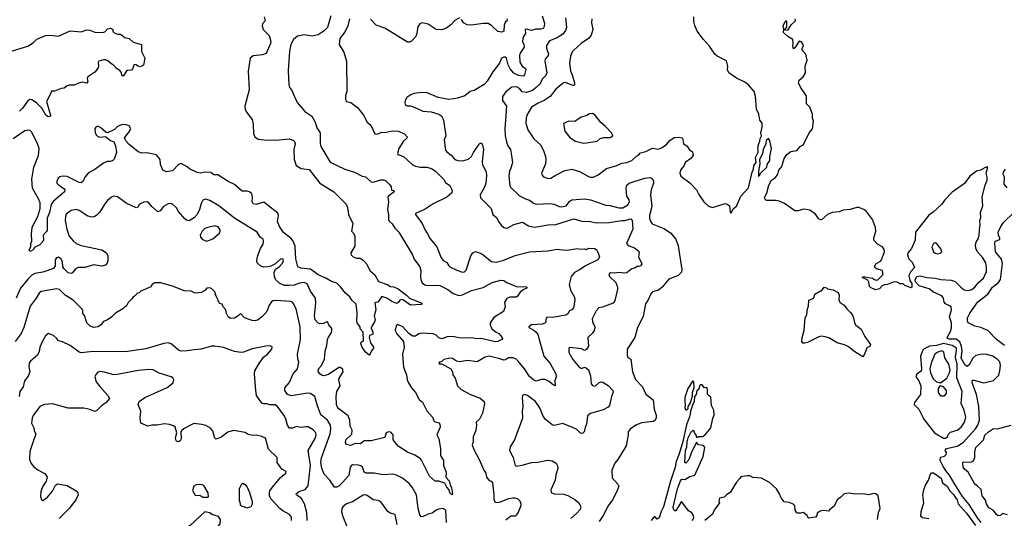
# Model space of a CAD drawing. Extents: x 1678759 to 1859541, y 384609 to 522867.
# Tile 388 of 466: x 1810131 to 1820144, y 436847 to 441916. Entities that reach past the tile are written whole.
import ezdxf

# ---------------------------------------------------------------- set-up
doc = ezdxf.new("R2010")
doc.units = 0

msp = doc.modelspace()

# ---------------------------------------------------------------- linework, layer by layer
at = {"layer": '0CON20XD'}
for points in [[(1812616, 441945), (1812626, 441905), (1812602, 441875), (1812598, 441855), (1812608, 441815), (1812668, 441755), (1812684, 441695), (1812683, 441675), (1812637, 441573), (1812601, 441559), (1812505, 441550), (1812475, 441525), (1812456, 441394), (1812464, 441204), (1812422, 441035), (1812424, 441005), (1812438, 440975), (1812495, 440900), (1812505, 440853), (1812510, 440760), (1812523, 440725), (1812555, 440702), (1812616, 440696), (1812735, 440691), (1812875, 440706), (1812915, 440688), (1812925, 440678), (1812931, 440655), (1812920, 440595), (1812922, 440495), (1812943, 440435), (1812993, 440403), (1813075, 440392), (1813184, 440255), (1813325, 440166), (1813452, 440042), (1813466, 440005), (1813476, 439935), (1813519, 439845), (1813504, 439765), (1813527, 439745), (1813538, 439715), (1813541, 439615), (1813500, 439545), (1813503, 439525), (1813522, 439505), (1813555, 439490), (1813595, 439492), (1813625, 439470), (1813660, 439430), (1813691, 439365), (1813742, 439322), (1813780, 439255), (1813880, 439220), (1813900, 439205), (1813935, 439200), (1813979, 439179), (1814065, 439116), (1814095, 439084), (1814220, 439035), (1814222, 439025), (1814215, 439021), (1814107, 439013), (1814035, 439066), (1814015, 439072), (1813997, 439063), (1813985, 439043), (1813965, 439029), (1813915, 439051), (1813865, 439084), (1813815, 439102), (1813775, 439049), (1813744, 439036), (1813754, 438965), (1813736, 438905), (1813745, 438865), (1813740, 438845), (1813705, 438785), (1813705, 438775), (1813724, 438745), (1813721, 438719)], [(1813295, 441955), (1813260, 441835), (1813229, 441801), (1813165, 441761), (1813105, 441750), (1813025, 441763), (1812955, 441748), (1812914, 441716), (1812889, 441665), (1812876, 441596), (1812860, 441395), (1812868, 441255), (1812875, 441227), (1812895, 441204), (1812953, 441073), (1812992, 441025), (1813031, 440981), (1813102, 440935), (1813136, 440875), (1813153, 440815), (1813188, 440765), (1813187, 440655), (1813194, 440625), (1813287, 440467), (1813437, 440395), (1813536, 440366), (1813615, 440326), (1813647, 440317), (1813705, 440269), (1813726, 440264), (1813805, 440287), (1813835, 440288), (1813855, 440276), (1813896, 440236), (1813910, 440215), (1813912, 440182), (1813935, 440180), (1813938, 440165), (1813900, 440135), (1813888, 440132), (1813874, 440116), (1813882, 440065), (1813871, 439985), (1813883, 439935), (1813882, 439885), (1813889, 439869), (1813919, 439839), (1813946, 439795), (1813986, 439756), (1814127, 439525), (1814142, 439482), (1814200, 439405), (1814210, 439365), (1814208, 439305), (1814212, 439275), (1814225, 439240), (1814250, 439220), (1814275, 439212), (1814355, 439217), (1814405, 439213), (1814485, 439173), (1814541, 439131), (1814598, 439112), (1814633, 439117), (1814725, 439162), (1814845, 439193), (1814935, 439244), (1815025, 439267), (1815053, 439263), (1815085, 439243), (1815191, 439199), (1815273, 439203), (1815290, 439195), (1815290, 439185), (1815257, 439173), (1815220, 439145), (1815194, 439105), (1815180, 439095), (1815115, 439095), (1815085, 439083), (1815062, 439045), (1815068, 438995), (1815052, 438948), (1814952, 438888), (1814915, 438835), (1814914, 438815), (1814933, 438773), (1814975, 438738), (1815005, 438724), (1815039, 438685), (1815042, 438675), (1815034, 438665), (1814995, 438645), (1814965, 438640), (1814825, 438674), (1814775, 438672), (1814729, 438681), (1814615, 438677), (1814535, 438696), (1814477, 438693), (1814425, 438671), (1814395, 438680), (1814365, 438707), (1814335, 438722), (1814215, 438730), (1814189, 438721), (1814155, 438699), (1814125, 438698), (1814087, 438727), (1814028, 438795), (1813975, 438817), (1813961, 438805), (1813950, 438755), (1813965, 438721), (1814034, 438645), (1814042, 438585), (1814024, 438515), (1814033, 438383), (1814064, 438304), (1814071, 438255), (1814084, 438225), (1814114, 438174), (1814156, 438125), (1814194, 438055), (1814226, 438026), (1814270, 437940), (1814328, 437875), (1814345, 437830), (1814395, 437816), (1814403, 437803), (1814407, 437775), (1814374, 437695), (1814394, 437654), (1814412, 437555), (1814409, 437485), (1814440, 437435), (1814440, 437385), (1814467, 437317), (1814465, 437265), (1814499, 437229), (1814508, 437188), (1814522, 437155), (1814534, 437096), (1814525, 437084), (1814505, 437106), (1814497, 437137), (1814475, 437165), (1814454, 437205), (1814395, 437225), (1814355, 437226), (1814299, 437275), (1814218, 437438), (1814205, 437454), (1814149, 437489), (1814075, 437518), (1813979, 437579), (1813929, 437645), (1813928, 437695), (1813905, 437722), (1813883, 437727), (1813857, 437715), (1813845, 437668), (1813706, 437634), (1813635, 437635), (1813597, 437603)], [(1813485, 441925), (1813467, 441855), (1813441, 441795), (1813386, 441725), (1813380, 441665), (1813426, 441585), (1813455, 441495), (1813458, 441185), (1813446, 441145), (1813445, 441105), (1813455, 441084), (1813500, 441075), (1813565, 441023), (1813626, 440945), (1813665, 440873), (1813702, 440845), (1813744, 440754), (1813765, 440753), (1813815, 440771), (1813845, 440768), (1813890, 440780), (1813927, 440787), (1813981, 440781), (1814045, 440754), (1814070, 440725), (1814068, 440712), (1814035, 440682), (1813987, 440605), (1813974, 440555), (1813978, 440545), (1814034, 440524), (1814124, 440444), (1814155, 440427), (1814205, 440416), (1814275, 440417), (1814325, 440400), (1814360, 440375), (1814445, 440292), (1814462, 440262), (1814505, 440230), (1814524, 440195), (1814530, 440175), (1814527, 440155), (1814475, 440112), (1814335, 440043), (1814255, 439989), (1814157, 439945), (1814156, 439935), (1814224, 439845), (1814253, 439775), (1814276, 439745), (1814305, 439688), (1814374, 439605), (1814415, 439500), (1814437, 439467), (1814475, 439448), (1814494, 439415), (1814507, 439405), (1814575, 439371), (1814635, 439350), (1814655, 439351), (1814672, 439368), (1814720, 439515), (1814739, 439545), (1814765, 439560), (1814830, 439535), (1814928, 439458), (1814975, 439450), (1815045, 439467), (1815171, 439519), (1815315, 439556), (1815505, 439567), (1815595, 439583), (1815653, 439577), (1815695, 439574), (1815805, 439588), (1815835, 439582), (1815875, 439586), (1815895, 439578), (1815917, 439593), (1815975, 439589), (1815995, 439581), (1816005, 439570), (1816027, 439505), (1816009, 439475), (1815884, 439415), (1815831, 439375), (1815774, 439345), (1815739, 439305), (1815719, 439225), (1815732, 439165), (1815772, 439095), (1815776, 439065), (1815763, 438985), (1815745, 438966), (1815724, 438955), (1815705, 438924), (1815685, 438912), (1815545, 438889), (1815495, 438892), (1815485, 438880), (1815479, 438835), (1815471, 438829), (1815445, 438821), (1815335, 438813), (1815308, 438795), (1815308, 438785), (1815359, 438759), (1815385, 438738), (1815401, 438715), (1815461, 438495), (1815525, 438419), (1815584, 438315), (1815586, 438284), (1815574, 438245), (1815576, 438194), (1815555, 438202), (1815510, 438240), (1815475, 438257), (1815435, 438258), (1815385, 438242), (1815355, 438253), (1815315, 438289), (1815265, 438366), (1815200, 438445), (1815175, 438467), (1815145, 438478), (1815103, 438477), (1815072, 438458), (1815055, 438454), (1815015, 438469), (1814905, 438495), (1814865, 438485), (1814785, 438436), (1814685, 438452), (1814605, 438438), (1814573, 438443), (1814532, 438472), (1814505, 438474), (1814445, 438461), (1814425, 438442), (1814400, 438435), (1814392, 438425), (1814398, 438418), (1814425, 438418), (1814514, 438365), (1814531, 438335), (1814537, 438305), (1814560, 438270), (1814584, 438195), (1814620, 438155), (1814714, 438104), (1814815, 438068), (1814854, 438034), (1814858, 438012), (1814836, 437915), (1814807, 437855), (1814772, 437825), (1814778, 437795), (1814769, 437741), (1814742, 437675), (1814744, 437625), (1814731, 437595), (1814749, 437545), (1814804, 437444), (1814850, 437335), (1814870, 437305), (1814878, 437265), (1814905, 437231), (1814925, 437224), (1814939, 437209), (1814954, 437085), (1814953, 437043), (1814963, 437015), (1814978, 437008), (1815009, 437011), (1815105, 437049), (1815145, 437056), (1815166, 437056), (1815195, 437047), (1815216, 437026), (1815226, 436995), (1815226, 436974), (1815204, 436915), (1815185, 436883), (1815170, 436870), (1815125, 436869), (1815075, 436828)], [(1814605, 441934), (1814555, 441909), (1814516, 441864), (1814471, 441829), (1814425, 441813), (1814367, 441817), (1814285, 441869), (1814220, 441885), (1814199, 441875), (1814185, 441850), (1814176, 441825), (1814170, 441775), (1814158, 441745), (1814115, 441697), (1814095, 441687), (1814075, 441686), (1813845, 441828), (1813755, 441861), (1813700, 441920)], [(1815446, 441955), (1815469, 441879), (1815464, 441845), (1815455, 441826), (1815432, 441818), (1815375, 441821), (1815335, 441806), (1815285, 441819), (1815273, 441817), (1815275, 441775), (1815254, 441745), (1815247, 441723), (1815246, 441695), (1815259, 441665), (1815260, 441635), (1815225, 441583), (1815215, 441555), (1815218, 441485), (1815241, 441445), (1815275, 441418), (1815278, 441408), (1815265, 441355), (1815255, 441340), (1815205, 441347), (1815155, 441372), (1815120, 441415), (1815098, 441458), (1815081, 441525), (1815068, 441535), (1815055, 441536), (1815031, 441525), (1815010, 441475), (1814942, 441385), (1814885, 441291), (1814855, 441257), (1814752, 441195), (1814712, 441185), (1814659, 441141), (1814585, 441119), (1814496, 441104), (1814386, 441124), (1814275, 441172), (1814216, 441176), (1814142, 441165), (1814109, 441151), (1814069, 441125), (1814052, 441095), (1814047, 441067), (1814050, 441055), (1814071, 441041), (1814105, 441040), (1814165, 441018), (1814232, 440985), (1814315, 440978), (1814395, 440956), (1814424, 440935), (1814442, 440895), (1814466, 440735), (1814447, 440695), (1814461, 440591), (1814475, 440571), (1814518, 440538), (1814556, 440496), (1814588, 440485), (1814635, 440480), (1814695, 440497), (1814726, 440525), (1814745, 440566), (1814805, 440652), (1814815, 440662), (1814825, 440662), (1814834, 440654), (1814847, 440595), (1814835, 440470), (1814839, 440445), (1814876, 440366), (1814879, 440331), (1814873, 440255), (1814853, 440207), (1814814, 440135), (1814818, 440105), (1814926, 439995), (1814944, 439935), (1814985, 439900), (1815001, 439865), (1815028, 439828), (1815055, 439804), (1815075, 439796), (1815095, 439799), (1815155, 439835), (1815245, 439857), (1815305, 439819), (1815365, 439807), (1815505, 439830), (1815585, 439832), (1815765, 439892), (1815848, 439868), (1815935, 439865), (1815995, 439852), (1816125, 439855), (1816255, 439875), (1816285, 439875), (1816345, 439890), (1816358, 439878), (1816366, 439786), (1816302, 439642), (1816319, 439619), (1816385, 439595), (1816424, 439565), (1816431, 439545), (1816424, 439504), (1816457, 439435), (1816445, 439414), (1816426, 439406), (1816415, 439409), (1816395, 439392), (1816355, 439383), (1816305, 439342), (1816275, 439339), (1816225, 439345), (1816182, 439338), (1816139, 439341), (1816128, 439335), (1816122, 439325), (1816130, 439305), (1816194, 439245), (1816211, 439195), (1816211, 439175), (1816188, 439075), (1816179, 439051), (1816165, 439035), (1816057, 438993), (1816022, 438988), (1815993, 438957), (1815954, 438874), (1815956, 438845), (1815981, 438795), (1815977, 438763), (1815955, 438729), (1815910, 438685), (1815914, 438596), (1815895, 438562), (1815875, 438553), (1815845, 438571), (1815725, 438584), (1815714, 438576), (1815715, 438532), (1815755, 438462), (1815825, 438380), (1815845, 438371), (1815875, 438382), (1815885, 438380), (1815916, 438356), (1815936, 438295), (1815941, 438215), (1815955, 438197), (1815985, 438191), (1816025, 438226), (1816045, 438234), (1816060, 438230), (1816117, 438197), (1816164, 438145), (1816165, 438130), (1816149, 438085), (1816130, 437995), (1816115, 437976), (1816065, 437951), (1815935, 437912), (1815905, 437888), (1815896, 437805), (1815880, 437770), (1815870, 437725), (1815859, 437711), (1815845, 437708), (1815835, 437712), (1815795, 437754), (1815655, 437810), (1815565, 437791), (1815545, 437796), (1815474, 437855), (1815452, 437892), (1815421, 437971), (1815375, 438035), (1815295, 438096), (1815265, 438106), (1815245, 438096), (1815240, 438075), (1815247, 437985), (1815241, 437935), (1815244, 437865), (1815162, 437645), (1815118, 437575), (1815112, 437535), (1815150, 437465), (1815171, 437385), (1815185, 437376), (1815255, 437389), (1815335, 437415), (1815405, 437419), (1815465, 437431), (1815505, 437437), (1815545, 437432), (1815588, 437408), (1815602, 437375), (1815604, 437355), (1815582, 437285), (1815577, 437233), (1815533, 437137), (1815535, 437108), (1815565, 437096), (1815665, 437091), (1815705, 437078), (1815777, 437037), (1815815, 437006), (1815828, 436985), (1815836, 436965), (1815831, 436935), (1815795, 436896), (1815735, 436846)], [(1815086, 441925), (1815090, 441905), (1815085, 441898), (1815073, 441897), (1815059, 441861), (1815055, 441798), (1815035, 441789), (1814995, 441796), (1814928, 441858), (1814895, 441877), (1814845, 441878), (1814725, 441859), (1814680, 441865), (1814646, 441885), (1814625, 441919)], [(1815681, 441935), (1815691, 441835), (1815682, 441805), (1815655, 441768), (1815598, 441732), (1815520, 441700), (1815487, 441655), (1815489, 441625), (1815509, 441565), (1815507, 441553), (1815476, 441514), (1815470, 441495), (1815492, 441375), (1815478, 441345), (1815445, 441310), (1815424, 441265), (1815385, 441225), (1815345, 441197), (1815285, 441176), (1815242, 441182), (1815214, 441215), (1815185, 441233), (1815135, 441230), (1815076, 441184), (1815041, 441135), (1815041, 441095), (1815080, 441035), (1815064, 440804), (1815069, 440735), (1815081, 440675), (1815094, 440635), (1815122, 440595), (1815134, 440536), (1815143, 440463), (1815125, 440405), (1815112, 440375), (1815107, 440325), (1815117, 440227), (1815123, 440213), (1815215, 440124), (1815275, 440095), (1815315, 440082), (1815355, 440051), (1815385, 440039), (1815525, 440048), (1815565, 440042), (1815618, 440018), (1815645, 440013), (1815690, 440025), (1815725, 440071), (1815745, 440085), (1815875, 440095), (1815935, 440083), (1816091, 440031), (1816135, 440026), (1816225, 440003), (1816265, 440003), (1816316, 440035), (1816332, 440065), (1816329, 440085), (1816305, 440123), (1816298, 440202), (1816306, 440235), (1816329, 440255), (1816485, 440306), (1816545, 440311), (1816565, 440299), (1816576, 440275), (1816577, 440255), (1816554, 440185), (1816546, 440135), (1816558, 440015), (1816536, 439924), (1816536, 439895), (1816545, 439866), (1816562, 439842), (1816682, 439792), (1816749, 439749), (1816805, 439684), (1816828, 439618), (1816866, 439375), (1816861, 439349), (1816826, 439314), (1816733, 439277), (1816665, 439198), (1816627, 439165), (1816568, 439148), (1816550, 439130), (1816518, 439062), (1816495, 439028), (1816470, 438900), (1816415, 438787), (1816388, 438685), (1816310, 438565), (1816308, 438505), (1816315, 438480), (1816346, 438465), (1816364, 438335), (1816395, 438259), (1816464, 438185), (1816500, 438110), (1816572, 438052), (1816585, 437958), (1816604, 437895), (1816602, 437868), (1816594, 437846), (1816575, 437831), (1816455, 437819), (1816396, 437794), (1816338, 437752), (1816320, 437725), (1816320, 437695), (1816298, 437582), (1816215, 437445), (1816185, 437406), (1816154, 437335), (1816157, 437257), (1816215, 437194), (1816223, 437175), (1816205, 437119), (1816161, 437035), (1816115, 436975), (1816066, 436874), (1816025, 436814)], [(1815950, 441925), (1815946, 441885), (1815961, 441815), (1815943, 441757), (1815916, 441724), (1815840, 441675), (1815765, 441605), (1815751, 441589), (1815731, 441545), (1815724, 441475), (1815731, 441395), (1815749, 441355), (1815773, 441275), (1815774, 441255), (1815765, 441246), (1815755, 441246), (1815683, 441277), (1815665, 441274), (1815645, 441261), (1815585, 441209), (1815525, 441134), (1815465, 441094), (1815405, 441067), (1815336, 441025), (1815290, 440945), (1815281, 440915), (1815278, 440865), (1815297, 440797), (1815361, 440705), (1815429, 440645), (1815459, 440585), (1815477, 440525), (1815483, 440495), (1815478, 440452), (1815437, 440355), (1815443, 440335), (1815459, 440319), (1815505, 440301), (1815534, 440304), (1815577, 440333), (1815675, 440384), (1815745, 440397), (1815825, 440372), (1815915, 440321), (1815935, 440314), (1815965, 440316), (1816013, 440337), (1816098, 440402), (1816205, 440432), (1816255, 440457), (1816305, 440465), (1816355, 440486), (1816405, 440530), (1816425, 440540), (1816445, 440562), (1816497, 440575), (1816565, 440609), (1816625, 440601), (1816658, 440612), (1816705, 440643), (1816741, 440689), (1816785, 440717), (1816835, 440720), (1816870, 440715), (1816880, 440655), (1816915, 440634), (1816943, 440593), (1816972, 440572), (1816980, 440535), (1816955, 440503), (1816900, 440465), (1816890, 440435), (1816851, 440385), (1816844, 440355), (1816854, 440325), (1816945, 440256), (1817015, 440187), (1817037, 440137), (1817088, 440065), (1817135, 440020), (1817175, 440008), (1817305, 440046), (1817325, 440042), (1817348, 440025), (1817355, 439960), (1817365, 439948), (1817388, 439992), (1817420, 440020), (1817465, 440122), (1817542, 440208), (1817580, 440365), (1817594, 440395), (1817596, 440435), (1817620, 440465), (1817614, 440515), (1817641, 440569), (1817641, 440595), (1817638, 440615), (1817647, 440655), (1817659, 440681), (1817662, 440708), (1817676, 440735), (1817668, 440765), (1817683, 440823), (1817680, 440865), (1817659, 440895), (1817646, 440956), (1817624, 441005), (1817614, 441134), (1817601, 441185), (1817543, 441253), (1817505, 441279), (1817421, 441321), (1817344, 441374), (1817329, 441405), (1817331, 441445), (1817318, 441498), (1817225, 441546), (1817200, 441565), (1817145, 441648), (1817084, 441715), (1817019, 441799), (1816996, 441856), (1816988, 441898), (1816988, 441945)], [(1818767, 439247), (1818755, 439268), (1818700, 439295), (1818705, 439300), (1818725, 439302), (1818805, 439287), (1818823, 439273), (1818845, 439267), (1818858, 439272), (1818908, 439322), (1818910, 439345), (1818904, 439365), (1818843, 439383), (1818826, 439395), (1818823, 439405), (1818837, 439433), (1818885, 439461), (1818895, 439474), (1818926, 439555), (1818921, 439581), (1818905, 439605), (1818854, 439634), (1818818, 439675), (1818817, 439695), (1818838, 439765), (1818834, 439804), (1818803, 439885), (1818742, 439965), (1818715, 439985), (1818665, 440005), (1818645, 440005), (1818575, 439985), (1818505, 439981), (1818465, 439963), (1818395, 439957), (1818345, 439937), (1818285, 439880), (1818265, 439884), (1818254, 439894), (1818225, 439938), (1818165, 439979), (1818105, 439989), (1818045, 439972), (1818015, 439973), (1817908, 440048), (1817855, 440072), (1817825, 440078), (1817726, 440076), (1817715, 440084), (1817707, 440105), (1817730, 440155), (1817750, 440235), (1817778, 440285), (1817817, 440313), (1817841, 440345), (1817852, 440385), (1817881, 440425), (1817906, 440505), (1817931, 440545), (1817973, 440577), (1818035, 440585), (1818067, 440625), (1818097, 440645), (1818162, 440768), (1818193, 440807), (1818204, 440884), (1818194, 440915), (1818194, 440954), (1818165, 441025), (1818132, 441062), (1818133, 441125), (1818128, 441145), (1818070, 441230), (1818052, 441275), (1818058, 441302), (1818098, 441335), (1818121, 441375), (1818120, 441445), (1818138, 441505), (1818127, 441567), (1818090, 441605), (1818090, 441625), (1818101, 441649), (1818099, 441665), (1818080, 441690), (1818063, 441697), (1818051, 441689), (1818015, 441629), (1818001, 441621), (1817993, 441645), (1817998, 441675), (1817992, 441715), (1817942, 441745), (1817897, 441785), (1817902, 441815), (1817896, 441855), (1817915, 441899), (1817925, 441907), (1817929, 441899), (1817929, 441841), (1817910, 441815), (1817935, 441808), (1817945, 441812), (1817978, 441862), (1818021, 441905), (1818017, 441925)], [(1810013, 441585), (1810215, 441646), (1810271, 441685), (1810305, 441718), (1810394, 441756), (1810445, 441760), (1810525, 441749), (1810645, 441801), (1810755, 441793), (1810815, 441812), (1810845, 441809), (1810895, 441790), (1810974, 441786), (1810996, 441794), (1811025, 441822), (1811055, 441828), (1811080, 441815), (1811080, 441795), (1811093, 441783), (1811125, 441770), (1811155, 441770), (1811185, 441748), (1811200, 441735), (1811244, 441724), (1811285, 441689), (1811370, 441665), (1811371, 441591), (1811403, 441525), (1811390, 441455), (1811355, 441438), (1811333, 441443), (1811315, 441458), (1811295, 441460), (1811280, 441415), (1811267, 441403), (1811222, 441398), (1811185, 441340), (1811174, 441344), (1811162, 441382), (1811150, 441400), (1811115, 441419), (1811090, 441450), (1811054, 441474), (1811029, 441499), (1811005, 441509), (1810985, 441509), (1810936, 441494), (1810930, 441480), (1810934, 441445), (1810930, 441425), (1810896, 441384), (1810823, 441335), (1810819, 441315), (1810824, 441286), (1810815, 441272), (1810765, 441280), (1810728, 441272), (1810685, 441251), (1810635, 441251), (1810615, 441244), (1810585, 441220), (1810553, 441217), (1810485, 441190), (1810452, 441188), (1810450, 441175), (1810404, 441085), (1810446, 440944), (1810443, 440935), (1810425, 440929), (1810415, 440930), (1810398, 440945), (1810358, 441015), (1810301, 441071), (1810255, 441101), (1810235, 441104), (1810215, 441091), (1810161, 441015), (1810130, 440985)], [(1815865, 440662), (1815895, 440664), (1816005, 440681), (1816035, 440708), (1816072, 440718), (1816135, 440719), (1816163, 440735), (1816150, 440765), (1816084, 440835), (1816041, 440871), (1815982, 440945), (1815955, 440962), (1815925, 440959), (1815898, 440942), (1815835, 440921), (1815775, 440882), (1815715, 440884), (1815661, 440859), (1815675, 440782), (1815725, 440718), (1815785, 440680), (1815865, 440662)], [(1813721, 438719), (1813690, 438705), (1813684, 438686), (1813700, 438630), (1813730, 438585), (1813730, 438575), (1813710, 438550), (1813690, 438505), (1813684, 438504), (1813645, 438540), (1813610, 438595), (1813602, 438625), (1813605, 438638), (1813626, 438654), (1813625, 438738), (1813594, 438774), (1813592, 438795), (1813565, 438827), (1813558, 438845), (1813564, 438934), (1813554, 439025), (1813509, 439065), (1813489, 439099), (1813444, 439134), (1813395, 439200), (1813356, 439236), (1813301, 439255), (1813245, 439288), (1813165, 439321), (1813089, 439379), (1812991, 439391), (1812959, 439405), (1812938, 439485), (1812932, 439615), (1812912, 439665), (1812892, 439692), (1812813, 439753), (1812773, 439813), (1812752, 439865), (1812762, 439925), (1812755, 439949), (1812615, 440060), (1812535, 440036), (1812504, 440044), (1812494, 440064), (1812499, 440105), (1812496, 440135), (1812489, 440149), (1812468, 440165), (1812445, 440172), (1812395, 440172), (1812315, 440242), (1812251, 440271), (1812145, 440338), (1812105, 440337), (1812075, 440361), (1812015, 440366), (1811965, 440356), (1811935, 440364), (1811859, 440399), (1811835, 440420), (1811775, 440453), (1811745, 440443), (1811685, 440380), (1811625, 440370), (1811588, 440385), (1811564, 440445), (1811561, 440495), (1811522, 440542), (1811425, 440561), (1811375, 440560), (1811335, 440574), (1811246, 440646), (1811210, 440685), (1811198, 440715), (1811246, 440775), (1811261, 440805), (1811245, 440836), (1811215, 440847), (1811175, 440851), (1811125, 440829), (1811095, 440801), (1811025, 440767), (1811009, 440769), (1810955, 440816), (1810925, 440833), (1810906, 440824), (1810896, 440805), (1810899, 440769), (1810910, 440745), (1810925, 440729), (1810945, 440722), (1811005, 440728), (1811055, 440689), (1811090, 440675), (1811106, 440635), (1811117, 440565), (1811091, 440499), (1811077, 440483), (1811055, 440474), (1811020, 440475), (1810982, 440458), (1810897, 440393), (1810831, 440359), (1810794, 440315), (1810777, 440273), (1810755, 440256), (1810735, 440260), (1810615, 440323), (1810568, 440325), (1810541, 440319), (1810524, 440305), (1810509, 440275), (1810510, 440255), (1810521, 440241), (1810583, 440195), (1810590, 440185), (1810587, 440165), (1810475, 440070), (1810453, 440037), (1810433, 439955), (1810412, 439898), (1810409, 439771), (1810402, 439758), (1810370, 439725), (1810372, 439678), (1810365, 439662), (1810335, 439627), (1810281, 439599), (1810267, 439575), (1810245, 439562), (1810235, 439560), (1810229, 439575), (1810244, 439606), (1810245, 439640), (1810254, 439665), (1810250, 439735), (1810258, 439805), (1810316, 439914), (1810338, 439995), (1810339, 440055), (1810322, 440095), (1810263, 440203), (1810254, 440294), (1810276, 440415), (1810324, 440535), (1810329, 440605), (1810314, 440655), (1810255, 440772), (1810238, 440788), (1810215, 440792), (1810185, 440785), (1810065, 440705)], [(1817645, 440322), (1817657, 440335), (1817663, 440357), (1817730, 440415), (1817732, 440445), (1817759, 440485), (1817759, 440521), (1817778, 440605), (1817760, 440685), (1817747, 440707), (1817723, 440687), (1817720, 440655), (1817692, 440595), (1817685, 440551), (1817653, 440495), (1817658, 440452), (1817644, 440375), (1817645, 440322)], [(1819907, 436805), (1819870, 436850), (1819785, 436986), (1819720, 437070), (1819633, 437205), (1819587, 437287), (1819555, 437323), (1819522, 437375), (1819493, 437435), (1819495, 437467), (1819535, 437479), (1819554, 437495), (1819556, 437516), (1819543, 437535), (1819556, 437555), (1819665, 437581), (1819724, 437616), (1819851, 437755), (1819874, 437794), (1819892, 437845), (1819886, 437985), (1819862, 438105), (1819817, 438225), (1819816, 438244), (1819825, 438251), (1819835, 438250), (1819935, 438223), (1820035, 438248), (1820087, 438303), (1820100, 438345), (1820105, 438405), (1820097, 438437), (1820075, 438462), (1820026, 438496), (1819965, 438512), (1819914, 438516), (1819855, 438501), (1819824, 438475), (1819785, 438406), (1819765, 438389), (1819745, 438403), (1819705, 438475), (1819716, 438545), (1819709, 438595), (1819692, 438642), (1819655, 438668), (1819585, 438668), (1819566, 438675), (1819562, 438685), (1819597, 438745), (1819606, 438784), (1819607, 438835), (1819588, 438895), (1819608, 438965), (1819602, 438995), (1819588, 439008), (1819545, 439028), (1819534, 439045), (1819526, 439085), (1819509, 439109), (1819425, 439146), (1819381, 439181), (1819279, 439209), (1819242, 439252), (1819237, 439275), (1819254, 439305), (1819288, 439312), (1819356, 439296), (1819445, 439288), (1819497, 439273), (1819605, 439269), (1819645, 439255), (1819701, 439195), (1819735, 439170), (1819775, 439164), (1819815, 439172), (1819845, 439196), (1819878, 439242), (1819931, 439289), (1819962, 439355), (1819964, 439405), (1819955, 439445), (1819926, 439495), (1819869, 439559), (1819853, 439593), (1819852, 439625), (1819859, 439655), (1819881, 439695), (1819889, 439725), (1819890, 439775), (1819900, 439835), (1819896, 439875), (1819905, 439905), (1819903, 439955), (1819925, 440025), (1819918, 440115), (1819948, 440232), (1819969, 440285), (1819969, 440315), (1819958, 440355), (1819976, 440415), (1819955, 440417), (1819903, 440387), (1819862, 440375), (1819795, 440325), (1819738, 440252), (1819716, 440234), (1819615, 440163), (1819538, 440085), (1819504, 440036), (1819420, 439960), (1819375, 439927), (1819241, 439755), (1819237, 439675), (1819199, 439591), (1819164, 439545), (1819160, 439525), (1819174, 439484), (1819205, 439455), (1819222, 439425), (1819230, 439395), (1819193, 439355), (1819172, 439315), (1819182, 439265), (1819202, 439235), (1819203, 439197), (1819195, 439190), (1819185, 439192), (1819133, 439213), (1819115, 439230), (1819085, 439230), (1819055, 439248), (1819025, 439250), (1818955, 439223), (1818925, 439222), (1818901, 439209), (1818875, 439178), (1818835, 439168), (1818782, 439192), (1818772, 439202), (1818767, 439247)], [(1820173, 440205), (1820143, 440245), (1820146, 440315), (1820134, 440345), (1820136, 440365), (1820155, 440396)], [(1813597, 437603), (1813545, 437608), (1813495, 437587), (1813456, 437596), (1813443, 437615), (1813447, 437643), (1813509, 437701), (1813513, 437743), (1813493, 437783), (1813487, 437845), (1813470, 437890), (1813375, 437960), (1813362, 437975), (1813354, 438005), (1813349, 438085), (1813357, 438135), (1813391, 438195), (1813377, 438255), (1813379, 438271), (1813422, 438335), (1813418, 438358), (1813395, 438379), (1813375, 438381), (1813270, 438310), (1813225, 438294), (1813208, 438298), (1813185, 438314), (1813168, 438338), (1813169, 438365), (1813199, 438401), (1813231, 438465), (1813236, 438545), (1813255, 438605), (1813262, 438665), (1813271, 438689), (1813302, 438735), (1813307, 438755), (1813304, 438775), (1813274, 438815), (1813266, 438836), (1813255, 438844), (1813222, 438828), (1813185, 438824), (1813163, 438833), (1813135, 438865), (1813129, 438905), (1813144, 439035), (1813139, 439085), (1813087, 439155), (1813055, 439231), (1813023, 439243), (1812975, 439236), (1812922, 439218), (1812875, 439213), (1812825, 439215), (1812775, 439235), (1812732, 439275), (1812721, 439305), (1812718, 439345), (1812732, 439378), (1812771, 439405), (1812805, 439440), (1812814, 439465), (1812808, 439485), (1812785, 439482), (1812725, 439431), (1812685, 439411), (1812655, 439402), (1812615, 439400), (1812585, 439411), (1812546, 439445), (1812543, 439467), (1812553, 439517), (1812581, 439589), (1812608, 439635), (1812612, 439665), (1812607, 439685), (1812576, 439706), (1812546, 439755), (1812315, 439899), (1812155, 440024), (1812065, 440079), (1812025, 440090), (1811995, 440082), (1811975, 440047), (1811961, 439985), (1811937, 439935), (1811905, 439900), (1811855, 439871), (1811835, 439873), (1811811, 439891), (1811747, 439965), (1811725, 440004), (1811685, 440042), (1811665, 440048), (1811642, 440045), (1811594, 440016), (1811559, 439971), (1811535, 439964), (1811475, 440015), (1811445, 440054), (1811427, 440065), (1811395, 440062), (1811362, 440048), (1811346, 440035), (1811331, 440009), (1811315, 440002), (1811215, 440052), (1811125, 440116), (1811085, 440121), (1811065, 440112), (1811023, 440077), (1810997, 440045), (1810943, 439955), (1810915, 439929), (1810887, 439913), (1810865, 439909), (1810825, 439919), (1810735, 439975), (1810705, 439985), (1810655, 439975), (1810605, 439939), (1810596, 439915), (1810594, 439876), (1810609, 439785), (1810635, 439715), (1810675, 439666), (1810705, 439642), (1810755, 439621), (1810966, 439576), (1811014, 439545), (1811028, 439515), (1811028, 439465), (1811021, 439439), (1811005, 439420), (1810965, 439410), (1810885, 439424), (1810794, 439396), (1810725, 439395), (1810695, 439381), (1810668, 439342), (1810655, 439334), (1810625, 439342), (1810580, 439385), (1810571, 439405), (1810567, 439455), (1810550, 439485), (1810525, 439500), (1810505, 439496), (1810493, 439475), (1810491, 439415), (1810474, 439386), (1810365, 439349), (1810285, 439334), (1810255, 439319), (1810218, 439282), (1810138, 439185), (1810096, 439085)], [(1820145, 438602), (1820065, 438665), (1819975, 438756), (1819906, 438786), (1819845, 438800), (1819777, 438835), (1819768, 438855), (1819771, 438885), (1819795, 438932), (1819874, 439046), (1819975, 439125), (1820023, 439195), (1820085, 439245), (1820105, 439275), (1820126, 439436), (1820115, 439480), (1820055, 439555), (1820046, 439645), (1820051, 439665), (1820098, 439682), (1820100, 439695), (1820086, 439725), (1820083, 439755), (1820108, 439812), (1820136, 439854), (1820240, 439955)], [(1812035, 439664), (1812095, 439689), (1812162, 439745), (1812171, 439765), (1812169, 439779), (1812149, 439809), (1812115, 439819), (1812045, 439804), (1812015, 439792), (1811987, 439765), (1811968, 439725), (1811971, 439705), (1811991, 439681), (1812035, 439664)], [(1819465, 439537), (1819495, 439543), (1819508, 439555), (1819500, 439585), (1819462, 439635), (1819445, 439647), (1819425, 439642), (1819408, 439605), (1819423, 439555), (1819442, 439542), (1819465, 439537)], [(1812652, 438965), (1812635, 438934), (1812595, 438894), (1812555, 438866), (1812525, 438856), (1812495, 438858), (1812416, 438886), (1812375, 438928), (1812354, 438906), (1812315, 438882), (1812275, 438878), (1812252, 438895), (1812235, 438930), (1812227, 438967), (1812202, 438995), (1812190, 439025), (1812162, 439032), (1812160, 439045), (1812150, 439055), (1812150, 439065), (1812128, 439105), (1812115, 439150), (1812085, 439180), (1812065, 439190), (1812035, 439188), (1812015, 439162), (1811976, 439144), (1811915, 439137), (1811876, 439156), (1811805, 439160), (1811695, 439204), (1811565, 439241), (1811505, 439242), (1811477, 439223), (1811465, 439200), (1811363, 439157), (1811345, 439140), (1811330, 439135), (1811300, 439105), (1811285, 439100), (1811275, 439080), (1811235, 439040), (1811215, 439000), (1811205, 439000), (1811180, 438975), (1811105, 438932), (1811068, 438895), (1811024, 438866), (1810985, 438847), (1810958, 438812), (1810928, 438792), (1810882, 438788), (1810845, 438803), (1810813, 438833), (1810789, 438909), (1810775, 438930), (1810773, 438955), (1810765, 438972), (1810675, 439066), (1810595, 439115), (1810535, 439172), (1810505, 439181), (1810348, 439152), (1810329, 439135), (1810300, 439085), (1810237, 439005), (1810174, 438785), (1810145, 438725), (1810086, 438645)], [(1818705, 438490), (1818625, 438540), (1818560, 438590), (1818520, 438610), (1818445, 438632), (1818360, 438680), (1818323, 438693), (1818285, 438698), (1818258, 438692), (1818142, 438635), (1818115, 438627), (1818095, 438627), (1818084, 438644), (1818089, 438685), (1818110, 438755), (1818120, 438885), (1818136, 438916), (1818144, 438975), (1818154, 439005), (1818156, 439064), (1818199, 439081), (1818210, 439095), (1818218, 439125), (1818275, 439160), (1818285, 439160), (1818313, 439197), (1818335, 439190), (1818345, 439180), (1818405, 439168), (1818453, 439143), (1818466, 439115), (1818462, 439065), (1818475, 439040), (1818517, 439015), (1818543, 438975), (1818584, 438935), (1818603, 438905), (1818609, 438885), (1818620, 438835), (1818635, 438810), (1818688, 438768), (1818724, 438694), (1818782, 438615), (1818778, 438592), (1818745, 438580), (1818722, 438515), (1818705, 438490)], [(1814472, 436805), (1814464, 436925), (1814455, 436936), (1814435, 436945), (1814389, 436941), (1814365, 436930), (1814325, 436899), (1814285, 436889), (1814235, 436864), (1814213, 436863), (1814202, 436882), (1814183, 436945), (1814167, 437085), (1814124, 437164), (1814092, 437202), (1814024, 437254), (1813955, 437289), (1813925, 437296), (1813825, 437290), (1813735, 437307), (1813655, 437306), (1813635, 437317), (1813618, 437365), (1813600, 437380), (1813578, 437388), (1813515, 437391), (1813504, 437385), (1813493, 437367), (1813477, 437283), (1813415, 437210), (1813375, 437175), (1813355, 437162), (1813334, 437164), (1813284, 437235), (1813227, 437297), (1813205, 437357), (1813192, 437415), (1813199, 437461), (1813289, 437705), (1813295, 437755), (1813292, 437795), (1813260, 437845), (1813195, 437898), (1813160, 437990), (1813132, 438085), (1813088, 438115), (1813058, 438118), (1812895, 438091), (1812855, 438107), (1812826, 438146), (1812828, 438172), (1812872, 438225), (1812911, 438315), (1812955, 438365), (1812970, 438435), (1812959, 438465), (1812957, 438517), (1812986, 438665), (1812983, 438793), (1812942, 438975), (1812913, 439033), (1812904, 439044), (1812885, 439050), (1812735, 439060), (1812705, 439058), (1812691, 439049), (1812668, 439015), (1812652, 438965)], [(1811642, 438632), (1811598, 438625), (1811415, 438568), (1811205, 438540), (1810878, 438542), (1810755, 438529), (1810735, 438537), (1810645, 438602), (1810565, 438641), (1810525, 438650), (1810505, 438678), (1810474, 438705), (1810425, 438724), (1810395, 438702), (1810362, 438648), (1810335, 438585), (1810328, 438542), (1810311, 438505), (1810240, 438445), (1810228, 438425), (1810223, 438387), (1810233, 438335), (1810218, 438292), (1810179, 438245), (1810167, 438183), (1810132, 438135), (1810126, 438084)], [(1813056, 436825), (1813051, 436905), (1813026, 436995), (1812998, 437048), (1812945, 437085), (1812942, 437095), (1812970, 437120), (1813035, 437139), (1813065, 437178), (1813088, 437385), (1813064, 437536), (1813138, 437665), (1813145, 437695), (1813142, 437715), (1813117, 437747), (1813065, 437776), (1813042, 437778), (1812995, 437769), (1812945, 437780), (1812905, 437762), (1812875, 437762), (1812856, 437795), (1812837, 437857), (1812819, 437895), (1812753, 437983), (1812729, 437999), (1812675, 438001), (1812645, 438010), (1812615, 438009), (1812595, 438016), (1812540, 438095), (1812531, 438145), (1812518, 438315), (1812524, 438345), (1812561, 438409), (1812612, 438485), (1812650, 438515), (1812694, 438565), (1812700, 438585), (1812695, 438592), (1812675, 438600), (1812635, 438598), (1812495, 438568), (1812407, 438535), (1812379, 438531), (1812315, 438541), (1812205, 438583), (1812115, 438597), (1812083, 438597), (1811975, 438566), (1811905, 438561), (1811835, 438549), (1811775, 438547), (1811745, 438556), (1811672, 438622), (1811642, 438632)], [(1819545, 437661), (1819565, 437674), (1819578, 437702), (1819598, 437722), (1819665, 437744), (1819704, 437775), (1819739, 437825), (1819753, 437875), (1819736, 437945), (1819705, 438015), (1819716, 438135), (1819660, 438275), (1819666, 438415), (1819647, 438485), (1819659, 438555), (1819657, 438575), (1819615, 438604), (1819525, 438625), (1819455, 438605), (1819383, 438597), (1819330, 438570), (1819317, 438555), (1819292, 438495), (1819303, 438367), (1819297, 438343), (1819282, 438332), (1819251, 438309), (1819244, 438285), (1819276, 438246), (1819296, 438195), (1819290, 438105), (1819229, 438025), (1819228, 438005), (1819276, 437956), (1819325, 437855), (1819435, 437715), (1819525, 437663), (1819545, 437661)], [(1819495, 438223), (1819558, 438272), (1819585, 438325), (1819593, 438355), (1819581, 438415), (1819538, 438478), (1819528, 438535), (1819520, 438545), (1819508, 438548), (1819468, 438535), (1819439, 438515), (1819399, 438425), (1819388, 438365), (1819394, 438325), (1819422, 438265), (1819455, 438235), (1819495, 438223)], [(1812896, 436825), (1812895, 436859), (1812874, 436884), (1812806, 436924), (1812777, 436947), (1812686, 437045), (1812673, 437075), (1812670, 437105), (1812676, 437125), (1812702, 437165), (1812785, 437262), (1812837, 437305), (1812842, 437322), (1812798, 437348), (1812749, 437415), (1812751, 437465), (1812661, 437551), (1812632, 437662), (1812595, 437678), (1812535, 437691), (1812505, 437690), (1812455, 437700), (1812425, 437720), (1812305, 437740), (1812248, 437722), (1812175, 437667), (1812125, 437652), (1812115, 437660), (1812096, 437735), (1812073, 437763), (1812025, 437789), (1811985, 437802), (1811901, 437809), (1811805, 437761), (1811778, 437735), (1811770, 437725), (1811773, 437655), (1811762, 437635), (1811745, 437624), (1811725, 437632), (1811719, 437645), (1811717, 437665), (1811728, 437715), (1811712, 437772), (1811696, 437786), (1811655, 437801), (1811605, 437806), (1811526, 437794), (1811475, 437794), (1811435, 437784), (1811364, 437814), (1811356, 437865), (1811364, 437935), (1811336, 438005), (1811346, 438034), (1811405, 438076), (1811632, 438178), (1811693, 438225), (1811698, 438255), (1811688, 438275), (1811670, 438285), (1811551, 438321), (1811488, 438355), (1811445, 438361), (1811340, 438350), (1811105, 438307), (1811075, 438308), (1810994, 438334), (1810945, 438339), (1810925, 438334), (1810905, 438310), (1810896, 438285), (1810909, 438235), (1810945, 438186), (1811029, 438095), (1811046, 438065), (1811008, 438022), (1810965, 437994), (1810916, 437944), (1810895, 437932), (1810845, 437954), (1810785, 437966), (1810625, 437968), (1810465, 438012), (1810385, 438003), (1810335, 437984), (1810267, 437893), (1810257, 437865), (1810251, 437815), (1810276, 437765), (1810280, 437735), (1810294, 437705), (1810266, 437616), (1810236, 437525), (1810231, 437445), (1810247, 437405), (1810270, 437375), (1810315, 437339), (1810389, 437299), (1810412, 437265), (1810401, 437225), (1810363, 437167), (1810346, 437115), (1810342, 437068), (1810352, 437035), (1810365, 437028), (1810415, 437063), (1810465, 437123), (1810496, 437184), (1810515, 437198), (1810615, 437181), (1810707, 437127), (1810724, 437105), (1810726, 437085), (1810701, 437035), (1810635, 436946), (1810534, 436846)], [(1816973, 436825), (1816988, 436855), (1816983, 436875), (1816965, 436903), (1816932, 436922), (1816865, 437013), (1816855, 437008), (1816805, 436923), (1816795, 436922), (1816783, 436933), (1816777, 436957), (1816785, 437005), (1816820, 437145), (1816851, 437229), (1816865, 437244), (1816895, 437240), (1816945, 437273), (1816996, 437284), (1817082, 437475), (1817099, 437565), (1817096, 437575), (1817085, 437586), (1817034, 437594), (1817015, 437620), (1816961, 437509), (1816935, 437440), (1816905, 437407), (1816894, 437415), (1816903, 437535), (1816917, 437575), (1816919, 437625), (1816930, 437665), (1816955, 437720), (1816975, 437740), (1816985, 437740), (1816990, 437715), (1817008, 437695), (1817015, 437670), (1817025, 437670), (1817035, 437680), (1817075, 437680), (1817103, 437697), (1817159, 437765), (1817180, 437865), (1817193, 437895), (1817190, 437945), (1817167, 437995), (1817158, 438078), (1817127, 438107), (1817127, 438155), (1817118, 438175), (1817095, 438173), (1817072, 438202), (1817055, 438204), (1817044, 438195), (1817039, 438161), (1817018, 438142), (1817011, 438105), (1816993, 438085), (1816991, 438035), (1816972, 437998), (1816952, 437935), (1816945, 437888), (1816912, 437798), (1816875, 437626), (1816838, 437502), (1816808, 437425), (1816798, 437365), (1816750, 437225), (1816678, 436965), (1816654, 436915), (1816635, 436852), (1816615, 436839), (1816595, 436862), (1816585, 436862), (1816552, 436825)], [(1816915, 437949), (1816928, 437962), (1816930, 437985), (1816951, 438015), (1816973, 438087), (1816973, 438127), (1816989, 438175), (1816988, 438235), (1816976, 438246), (1816925, 438165), (1816896, 438075), (1816894, 438035), (1816900, 438005), (1816896, 437965), (1816905, 437951), (1816915, 437949)], [(1819535, 438091), (1819557, 438115), (1819556, 438145), (1819525, 438184), (1819495, 438193), (1819485, 438188), (1819472, 438165), (1819473, 438125), (1819484, 438105), (1819502, 438092), (1819535, 438091)], [(1820175, 436881), (1820125, 436895), (1820105, 436875), (1820081, 436871), (1820065, 436884), (1820031, 436931), (1819985, 436953), (1819962, 436995), (1819951, 437031), (1819919, 437075), (1819908, 437138), (1819871, 437175), (1819843, 437195), (1819777, 437317), (1819740, 437345), (1819725, 437365), (1819721, 437415), (1819725, 437420), (1819805, 437418), (1819829, 437431), (1819843, 437465), (1819844, 437524), (1819855, 437565), (1819933, 437645), (1819945, 437691), (1819983, 437725), (1820035, 437760), (1820075, 437758), (1820215, 437795)], [(1818854, 436835), (1818865, 436905), (1818880, 436945), (1818860, 437075), (1818836, 437096), (1818815, 437100), (1818765, 437086), (1818705, 437096), (1818625, 437091), (1818565, 437101), (1818515, 437096), (1818480, 437060), (1818444, 437036), (1818415, 436970), (1818366, 436934), (1818355, 436918), (1818305, 436926), (1818270, 436920), (1818241, 436899), (1818236, 436874), (1818225, 436860), (1818157, 436847), (1818150, 436850), (1818138, 436875), (1818100, 436905), (1818075, 436898), (1818045, 436898), (1818034, 436904), (1818018, 436928), (1818013, 436973), (1818005, 436988), (1817959, 437009), (1817905, 437013), (1817874, 437054), (1817857, 437097), (1817826, 437146), (1817755, 437211), (1817675, 437254), (1817585, 437262), (1817557, 437277), (1817525, 437278), (1817465, 437270), (1817455, 437250), (1817422, 437215), (1817355, 437108), (1817320, 437085), (1817295, 437060), (1817247, 437053), (1817242, 437025), (1817248, 437005), (1817195, 436930), (1817175, 436890), (1817153, 436867), (1817100, 436825)], [(1819375, 436842), (1819311, 436851), (1819296, 436866), (1819299, 436915), (1819326, 437005), (1819316, 437085), (1819326, 437135), (1819342, 437185), (1819374, 437236), (1819394, 437296), (1819405, 437308), (1819425, 437309), (1819502, 437255), (1819515, 437209), (1819563, 437175), (1819589, 437125), (1819628, 437088), (1819643, 437063), (1819665, 437035), (1819676, 436995), (1819759, 436899), (1819852, 436775)], [(1812045, 437060), (1812050, 437065), (1812047, 437107), (1812005, 437180), (1811988, 437188), (1811955, 437190), (1811925, 437187), (1811903, 437175), (1811889, 437129), (1811915, 437082), (1811935, 437077), (1811962, 437082), (1811995, 437060), (1812045, 437060)], [(1812445, 436953), (1812485, 436968), (1812499, 436995), (1812498, 437015), (1812473, 437105), (1812445, 437168), (1812435, 437180), (1812401, 437199), (1812387, 437193), (1812364, 437146), (1812364, 437024), (1812370, 437015), (1812373, 436985), (1812384, 436974), (1812445, 436953)], [(1813970, 436785), (1813950, 436885), (1813899, 436899), (1813876, 436915), (1813803, 437015), (1813775, 437027), (1813725, 437036), (1813665, 437078), (1813645, 437086), (1813625, 437081), (1813515, 437015), (1813455, 436994), (1813417, 436965), (1813407, 436945), (1813405, 436915), (1813417, 436865), (1813462, 436755)], [(1811945, 436572), (1811965, 436573), (1811997, 436593), (1812017, 436643), (1812078, 436682), (1812122, 436728), (1812169, 436791), (1812173, 436835), (1812154, 436864), (1812085, 436887), (1812065, 436902), (1812015, 436912), (1811866, 436774), (1811820, 436745), (1811810, 436730), (1811788, 436685), (1811800, 436665), (1811945, 436572)]]:
    msp.add_lwpolyline(points, dxfattribs=at)

doc.saveas('drawing.dxf')
